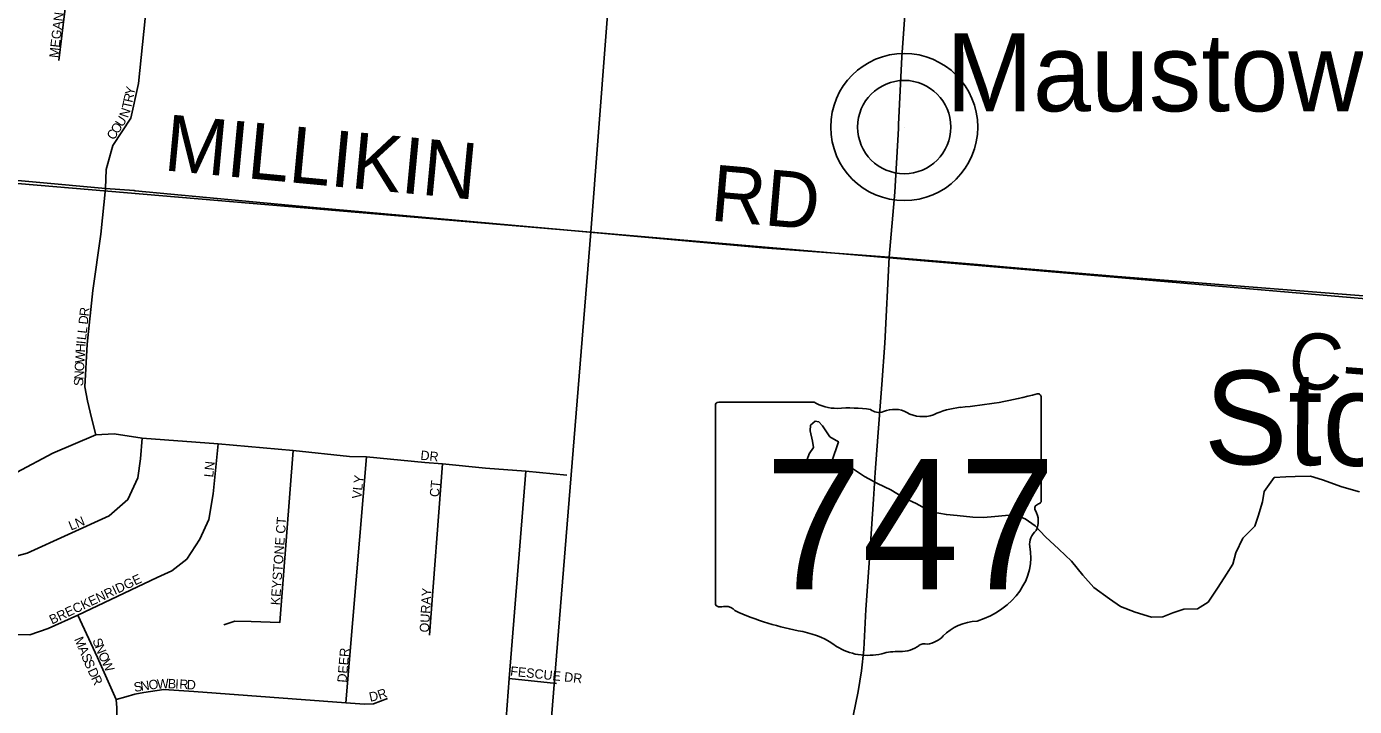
# Model space of a CAD drawing. Extents: x 1310247 to 1552180, y 377264 to 706493.
# Drawn here: x 1412394 to 1419489, y 514792 to 518423 of the extents above; entities that cross this region are included whole.
import ezdxf

# ---------------------------------------------------------------- set-up
doc = ezdxf.new("R2010")
doc.units = 0
for name, color, linetype in [('GM_X_County_Road', 7, 'Continuous'), ('GM_X_County_Road_Text', 7, 'Continuous'), ('GM_X_Minor_River', 7, 'Continuous'), ('GM_X_Minor_River_Text', 7, 'Continuous'), ('GM_X_Section', 7, 'Continuous'), ('GM_X_State_Location', 7, 'Continuous'), ('GM_X_State_Route', 7, 'Continuous'), ('GM_X_State_Shield', 7, 'Continuous'), ('GM_X_Township_Subdivision', 7, 'Continuous'), ('GM_X_Township_Subdivision_Text', 7, 'Continuous'), ('GM_X_Unincorporated', 7, 'Continuous'), ('GM_X_Unincorporated_Location', 7, 'Continuous'), ('GM_X_Unincorporated_Text', 7, 'Continuous')]:
    doc.layers.add(name, color=color, linetype=linetype)

msp = doc.modelspace()

# ---------------------------------------------------------------- linework, layer by layer
at = {"layer": 'GM_X_County_Road'}
for points in [[(1410071.8, 517802.6), (1411038.4, 517716.8), (1411835.1, 517647.2), (1412445.4, 517592), (1412815.3, 517557.7), (1412969, 517546.8), (1412974.5, 517546.3)], [(1412974.5, 517546.3), (1413926.6, 517457.3), (1415264, 517337.1), (1416328.3, 517242.1), (1416472.2, 517231.5)], [(1416472.2, 517231.5), (1417002.9, 517192.4), (1417475.7, 517152.1)], [(1417475.7, 517152.1), (1417633.2, 517138.7)], [(1417633.2, 517138.7), (1418223.7, 517088.4), (1420058.4, 516944.6), (1421208.5, 516845.7), (1421657.2, 516807.1), (1422099.3, 516772.8), (1422968.4, 516690.9), (1424532.9, 516554.9), (1426828.1, 516356.5), (1427615.8, 516282.9), (1427901, 516260.2), (1427924, 516257.9)]]:
    msp.add_lwpolyline(points, dxfattribs=at)
at = {"layer": 'GM_X_Minor_River'}
for points in [[(1416697.1, 516100.3), (1416732.1, 516205.6), (1416686.7, 516232.9), (1416646.2, 516290.1), (1416626.8, 516312.7), (1416606.8, 516315.2), (1416582.2, 516293.8), (1416581.3, 516263.8), (1416593.9, 516209.3), (1416598.9, 516175.1), (1416576, 516141.6), (1416565.1, 516111.9), (1416566.5, 516089.8), (1416597.9, 516064.9), (1416605.4, 516046.6)], [(1416605.4, 516046.6), (1416649.4, 516043.5), (1416697.1, 516100.3)], [(1416751.2, 516096.9), (1416697.1, 516100.3)], [(1419515.5, 515938.6), (1419422, 515965.2), (1419318.8, 516002), (1419255.2, 516021.8), (1419172.9, 516020), (1419122.8, 516019.3), (1419060.5, 516014.9), (1419006.3, 515940.2), (1418998.7, 515884.3), (1418974.6, 515808.8), (1418957.1, 515755.1), (1418893.1, 515690.7), (1418854.9, 515613.5), (1418839.2, 515551.8), (1418805.6, 515498.6), (1418761.6, 515429.6), (1418707.3, 515348.8), (1418650.2, 515314.3), (1418577.9, 515312.2), (1418519.2, 515291.7), (1418464.5, 515271.1), (1418404.3, 515268.8), (1418316.8, 515295.2), (1418239.5, 515325.3), (1418180.5, 515367), (1418096, 515427.4), (1418037.6, 515493.1), (1417977.6, 515568.8), (1417909.2, 515632.8), (1417838.8, 515698.9), (1417782.3, 515756.5), (1417729.2, 515794), (1417677.6, 515813.4), (1417625.4, 515812.8), (1417567.1, 515806.4), (1417506.8, 515802), (1417450.8, 515803.5), (1417366.8, 515811.7), (1417308.8, 515817.3), (1417227, 515831.5), (1417148, 515875.7), (1417084.7, 515905.5), (1417011.7, 515949.5), (1416940.5, 515983.5), (1416871.3, 516019.5), (1416806.4, 516063.3), (1416751.2, 516096.9)]]:
    msp.add_lwpolyline(points, dxfattribs=at)
at = {"layer": 'GM_X_Section'}
for points in [[(1410492.1, 523078.2), (1415813.6, 522598), (1415408.4, 517324.7), (1410056.3, 517779.6)], [(1415813.6, 522598), (1421283.4, 522128.5), (1420834.3, 516858.3), (1415408.4, 517324.7)], [(1410056.3, 517779.6), (1415408.4, 517324.7), (1414953.7, 511702.6), (1409601, 512131.4)], [(1415408.4, 517324.7), (1420834.3, 516858.3), (1420324.2, 511263.3), (1414953.7, 511702.6)]]:
    msp.add_lwpolyline(points, close=True, dxfattribs=at)
at = {"layer": 'GM_X_State_Route'}
for points in [[(1417052.5, 517879.4), (1417053.7, 517899.8), (1417070.8, 518262.2), (1417095.7, 518610.4), (1417114.3, 518952.8), (1417133.8, 519329.2), (1417158.8, 519687.4), (1417163.1, 519730.6)], [(1416963.1, 516511.6), (1416980.2, 516732.9), (1417002.9, 517192.4), (1417032.6, 517539.5), (1417052.5, 517879.4)], [(1416928.7, 516040.8), (1416941.6, 516232.7), (1416963.1, 516511.6)], [(1416456.5, 512992.8), (1416461.9, 513050.4), (1416490.6, 513316.5), (1416515.1, 513519.8), (1416530.2, 513644), (1416551.2, 513786.8), (1416584.5, 513916.2), (1416650.6, 514151.1), (1416743.4, 514493.6), (1416809.8, 514742.5), (1416837.1, 514872.2), (1416855.9, 514982), (1416866.8, 515096), (1416878.2, 515310.2), (1416897.1, 515582.3), (1416919.1, 515898.5), (1416928.7, 516040.8)]]:
    msp.add_lwpolyline(points, dxfattribs=at)
at = {"layer": 'GM_X_State_Shield'}
for p, q in [((1416601.6, 516417.9), (1416091.9, 516417.9)), ((1417815, 515891.3), (1417815, 516444.1)), ((1416074.8, 516399.7), (1416074.8, 515343.1)), ((1417814.8, 515891.5), (1417815, 515891.3))]:
    msp.add_line(p, q, dxfattribs=at)
for centre, major_axis, start_param, end_param in [((1416094.8, 516401.9), (20.2, 0), 1.712693, 3.28349), ((1416722.9, 516540.5), (195.5, 0), 4.042523, 4.731795), ((1417195.1, 517858.4), (1845.5, 0), 4.814394, 5.042369), ((1417795.7, 516446.3), (19.4, 0), 6.141152, 7.989035), ((1416787.8, 515824.7), (702, 0), 1.404758, 1.657858), ((1416947.1, 516407.4), (56.4, 0), 3.836095, 5.185415), ((1417030, 516285.3), (117.3, 0), 0.950623, 2.079405), ((1417181.3, 516452.8), (141.1, 0), 4.081561, 5.145723), ((1417430.5, 516095.1), (371.3, 0), 1.699011, 2.107814), ((1417810.5, 515850.7), (30, 0), 1.883978, 3.671073), ((1417794.3, 515889.2), (20.7, 0), 5.05454, 6.418171), ((1417619.8, 515780.9), (180, 0), 5.934695, 6.695948), ((1417884.4, 515660), (130.9, 0), 2.387724, 3.262537), ((1417298.5, 515589.7), (461.6, 0), 5.101752, 6.440018), ((1416094.9, 515340.7), (20.3, 0), 3.00124, 4.508301), ((1416098, 515448.8), (155.2, 0), 4.665946, 4.897461), ((1416129.8, 515282.1), (56, 0), 0.519207, 1.627899), ((1416836.4, 516231.4), (1332.7, 0), 4.195997, 4.488961), ((1417493.1, 515046.4), (252.8, 0), 1.647645, 2.488434), ((1416439, 514868.4), (417, 0), 0.823519, 1.323587), ((1417172.8, 515240.6), (149.1, 0), 4.937069, 5.64225), ((1416890, 515276.9), (264.6, 0), 4.026481, 4.996735), ((1417042.9, 514911.5), (217.4, 0), 1.495662, 1.94098), ((1417062.2, 515197.7), (141, 0), 4.691044, 5.507374), ((1417189.8, 515095.4), (39.7, 0), 1.147584, 2.315152)]:
    msp.add_ellipse(centre, major_axis=major_axis, ratio=0.8, start_param=start_param, end_param=end_param, dxfattribs=at)
at = {"layer": 'GM_X_Township_Subdivision'}
for points in [[(1412815.3, 517557.7), (1412818.9, 517659.9), (1412854.1, 517788.2), (1412951.2, 517933.9), (1412992.6, 518118.9), (1413034, 518536.1), (1413040.7, 518749.1), (1413045.2, 518819.8), (1413053.1, 518945.8), (1413072.5, 519066.7), (1413141.6, 519199.3), (1413291, 519354.3), (1413408.7, 519462.7), (1413485.3, 519571)], [(1412566.5, 518242), (1412615, 518638), (1412630.7, 518866.1), (1412656.1, 519235.7)], [(1412764.4, 516243.5), (1412740.1, 516333.2), (1412719.6, 516424.7), (1412704.7, 516499.4), (1412717.7, 516727.2), (1412747.6, 517013), (1412790.5, 517313.7), (1412815.3, 517557.7)], [(1411622.4, 515691.1), (1411824.1, 515604.2), (1412202.3, 515558.5), (1412397.3, 515610.6), (1412835.4, 515810.6), (1412935.3, 515897), (1412988.5, 516013.7), (1413001.6, 516115.5), (1413010.9, 516225.7)], [(1411687.8, 516045.5), (1411827.9, 516054.8), (1411932.4, 516049.2), (1412164, 516015.6), (1412339.6, 516041.8), (1412534.5, 516145.8), (1412764.4, 516243.5), (1412861.5, 516248.1), (1413010.9, 516225.7), (1413418, 516194), (1413817.7, 516158.5), (1414120, 516126.4), (1414209.8, 516124.9), (1414521.2, 516094.8), (1414617, 516087.5), (1414845.7, 516064.3), (1415061.4, 516048.3), (1415279.9, 516027.8)], [(1411998.8, 515220.9), (1412150.5, 515180.5), (1412247.1, 515178), (1412411.6, 515174.8), (1412508.2, 515208.7), (1412668.3, 515280.7), (1413091.2, 515480.5), (1413169.6, 515516), (1413250, 515579.5), (1413319.1, 515685.9), (1413367.6, 515790.5), (1413390, 515926.9), (1413418, 516194)], [(1413447.3, 515229), (1413507.1, 515248.2), (1413594.1, 515245.8), (1413746.1, 515240.3), (1413817.7, 516158.5)], [(1414100.5, 514812.1), (1414209.8, 516124.9)], [(1414546.9, 515172.7), (1414617, 516087.5)], [(1413098.7, 514148.8), (1413283.7, 514385.6), (1413310.7, 514409.4), (1413357.9, 514427.4), (1413446, 514427.4), (1414819.4, 514312.7), (1414925.1, 514325.3), (1414945.6, 514584.9), (1414971.8, 514941.7), (1415061.4, 516048.3)], [(1412876.4, 514741.5), (1412875.6, 514784.8), (1412871.8, 514828.7), (1412772.9, 515054.6), (1412668.3, 515280.7)], [(1414971.8, 514941.7), (1415225.7, 514915.5)], [(1412871.8, 514828.7), (1412923.2, 514843.3), (1412972.2, 514858.5), (1413020.6, 514867.4), (1413126.7, 514883.7), (1413287.3, 514872.5), (1414100.5, 514812.1), (1414199.1, 514803.9), (1414247.8, 514807), (1414321.9, 514835.2)]]:
    msp.add_lwpolyline(points, dxfattribs=at)
at = {"layer": 'GM_X_Unincorporated'}
for radius in [392.8, 249]:
    msp.add_circle((1417083.6, 517886.5), radius, dxfattribs=at)
at = {"layer": 'GM_X_Unincorporated_Location'}
msp.add_line((1417083.6, 517886.5), (1417083.6, 517886.5), dxfattribs=at)

# ---------------------------------------------------------------- texts
at = {"layer": 'GM_X_County_Road_Text'}
for s, rotation, p in [('MILLIKIN', 354.5883, (1413122, 517655.9)), ('RD', 355.02629, (1416041.9, 517387.7)), ('C-22', 355.54871, (1419127.9, 516496.4))]:
    msp.add_text(s, height=300, rotation=rotation, dxfattribs=at).set_placement(p)
at = {"layer": 'GM_X_Minor_River_Text'}
msp.add_text('Story', height=500, rotation=359.26237, dxfattribs=at).set_placement((1418683.5, 516088.3))
at = {"layer": 'GM_X_State_Location'}
for s in ['s', 'r']:
    msp.add_text(s, height=1, dxfattribs=at).set_placement((1416925.3, 515801.1))
msp.add_text('747', height=1, rotation=0.00001, dxfattribs=at).set_placement((1416572.3, 515728.4))
at = {"layer": 'GM_X_State_Shield'}
msp.add_text('747', height=696.1, dxfattribs=at).set_placement((1416340.6, 515417.6))
at = {"layer": 'GM_X_Township_Subdivision_Text'}
for s, rotation, p in [('MEGAN', 83.29202, (1412563.4, 518253.6)), ('R', 77.67796, (1412958.5, 518014.5)), ('Y', 77.68395, (1412967, 518053.2)), ('N', 71.04099, (1412935.1, 517932.3)), ('T', 77.90591, (1412951.2, 517980.2)), ('U', 56.95946, (1412905.3, 517883.4)), ('C', 56.97002, (1412859.7, 517813.3)), ('O', 56.95757, (1412881.3, 517846.5)), ('R', 83.66823, (1412725, 516873.9)), ('D', 83.66065, (1412720.1, 516830.2)), ('L', 83.74577, (1412710.9, 516747.1)), ('L', 83.66131, (1412714.7, 516782)), ('H', 86.21645, (1412706, 516681.8)), ('I', 84.63737, (1412708.9, 516725.4)), ('O', 86.61043, (1412700, 516580.9)), ('W', 86.61437, (1412702.6, 516624.8)), ('N', 86.61487, (1412697.4, 516536.9)), ('S', 86.60946, (1412695.4, 516501.8)), ('DR', 353.98261, (1414496.5, 516110.2)), ('LN', 83.99458, (1413390.6, 516013.9)), ('VLY', 84.09321, (1414182.6, 515899.4)), ('CT', 83.66379, (1414596.2, 515908.3)), ('LN', 22.37981, (1412630.8, 515731.2)), ('KEYSTONE CT', 85.78571, (1413747, 515331.6)), ('BRECKENRIDGE', 25.14411, (1412529.5, 515229.5)), ('OURAY', 86.49614, (1414543.3, 515186.2)), ('M', 292.49657, (1412647.2, 515152)), ('S', 291.86738, (1412744.3, 515145.2)), ('A', 292.75305, (1412667.5, 515103)), ('S', 293.35469, (1412684.7, 515061.9)), ('N', 291.93693, (1412757.4, 515112.4)), ('O', 294.10783, (1412774.7, 515069.7)), ('DEER', 85.23886, (1414103.4, 514918.1)), ('S', 293.78229, (1412698.8, 515029.2)), ('D', 294.63144, (1412718.8, 514984.2)), ('W', 295.31936, (1412793.1, 515028.5)), ('FESCUE DR', 353.83022, (1414976.2, 514957.4)), ('R', 294.88704, (1412737.2, 514944)), ('N', 8.31246, (1413005.7, 514875.4)), ('O', 7.01116, (1413048.9, 514881.7)), ('W', 3.17936, (1413091.7, 514887)), ('B', 357.1091, (1413147.4, 514890.2)), ('I', 356.89533, (1413186.9, 514888.2)), ('R', 356.92129, (1413208.9, 514887)), ('D', 357.45399, (1413249, 514884.8)), ('S', 10.08, (1412971.4, 514869.3)), ('D', 12.17795, (1414229.9, 514817)), ('R', 19.23451, (1414279.3, 514828))]:
    msp.add_text(s, height=50, rotation=rotation, dxfattribs=at).set_placement(p)
at = {"layer": 'GM_X_Unincorporated_Text'}
msp.add_text('Maustown', height=417, rotation=0.00001, dxfattribs=at).set_placement((1417307.1, 517970.6))

doc.saveas('drawing.dxf')
